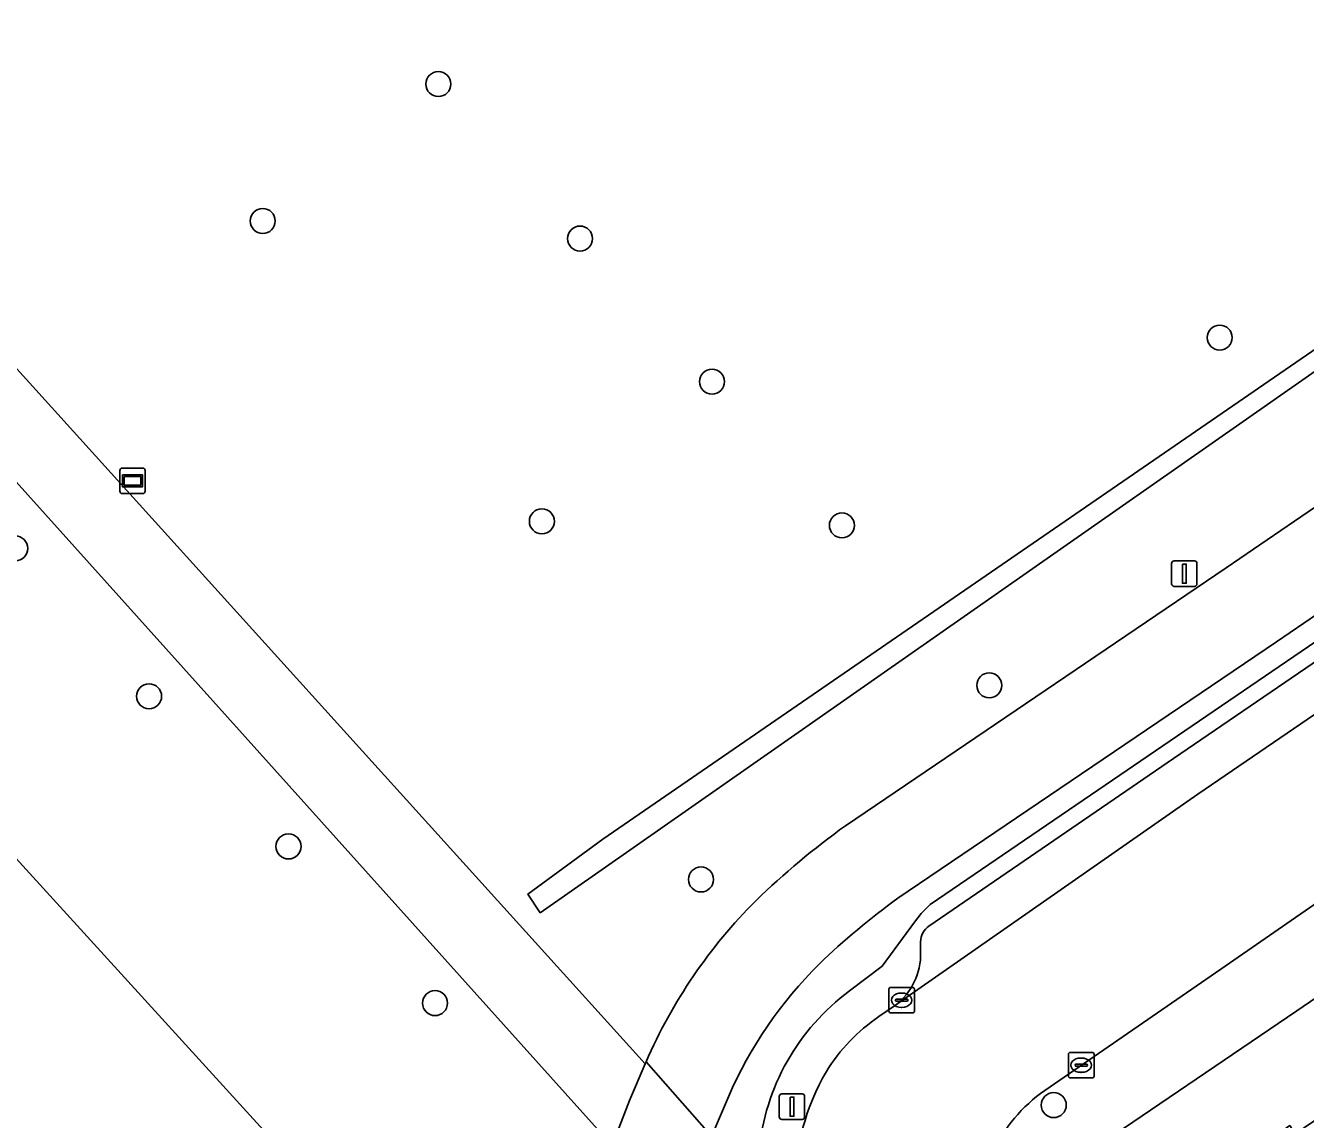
# Model space of a CAD drawing. Extents: x 157445 to 158888, y 383061 to 384688.
# Drawn here: x 158011.8 to 158061.8, y 383869.1 to 383911.9 of the extents above; entities that cross this region are included whole.
import ezdxf

# ---------------------------------------------------------------- set-up
doc = ezdxf.new("R2010")
doc.units = 0
for name, color, linetype in [('IMGEO_Boom', 7, 'Continuous'), ('IMGEO_Erf', 7, 'Continuous'), ('IMGEO_Fietspad_gesloten', 7, 'Continuous'), ('IMGEO_Greppel_droge_sloot', 7, 'Continuous'), ('IMGEO_Groenvoorziening', 7, 'Continuous'), ('IMGEO_Kolk', 7, 'Continuous'), ('IMGEO_Lichtmast', 7, 'Continuous'), ('IMGEO_Parkeervlak_halfverhard', 7, 'Continuous'), ('IMGEO_Parkeervlak_open', 7, 'Continuous'), ('IMGEO_Rijbaan_lokaal_open', 7, 'Continuous'), ('IMGEO_Verklikker', 7, 'Continuous'), ('IMGEO_Voetpad_halfverhard', 7, 'Continuous'), ('IMGEO_Voetpad_open', 7, 'Continuous')]:
    doc.layers.add(name, color=color, linetype=linetype)

msp = doc.modelspace()

# ---------------------------------------------------------------- linework, layer by layer
at = {"layer": 'IMGEO_Boom'}
for centre in [(158027.914, 383909.624), (158021.046, 383904.268), (158033.456, 383903.581), (158058.47, 383899.707), (158038.615, 383897.983), (158031.961, 383892.519), (158043.694, 383892.361), (158011.369, 383891.461), (158049.458, 383886.103), (158016.604, 383885.675), (158022.054, 383879.801), (158038.185, 383878.509), (158027.785, 383873.672), (158051.981, 383869.682)]:
    msp.add_circle(centre, 0.489, dxfattribs=at)
at = {"layer": 'IMGEO_Erf'}
msp.add_lwpolyline([(158094.454, 383895.908), (158061.486, 383873.374), (158052.925, 383867.553), (158052.526, 383864.224), (158053.344, 383863.033), (158055.62, 383864.511), (158055.396, 383864.84), (158055.68, 383865.034), (158055.876, 383864.746), (158061.182, 383868.356), (158060.946, 383868.703), (158061.076, 383868.791), (158061.205, 383868.879), (158061.425, 383868.557), (158066.779, 383872.2)], dxfattribs=at)
at = {"layer": 'IMGEO_Fietspad_gesloten'}
for points in [[(158109.226, 383927.034), (158107.59, 383924.773), (158105.598, 383922.996), (158096.199, 383916.329), (158086.66, 383909.753), (158084.107, 383907.993), (158078.757, 383904.358), (158071.011, 383899.096), (158058.725, 383890.695), (158043.835, 383880.614)], [(158045.888, 383877.777), (158060.694, 383887.801), (158072.982, 383896.204), (158086.084, 383905.105), (158098.205, 383913.461), (158107.782, 383920.254), (158110.203, 383922.414), (158112.062, 383924.982)], [(158038.052, 383867.042), (158038.601, 383868.462), (158036.04, 383871.381), (158036.003, 383871.295), (158035.39, 383869.862), (158034.711, 383868.102), (158034.68, 383868.006)], [(158036.04, 383871.381), (158038.601, 383868.462), (158038.632, 383868.542), (158039.258, 383870.004)]]:
    msp.add_lwpolyline(points, dxfattribs=at)
for centre, radius, start, end in [((158062.57, 383854.695), 31.981, 125.8605, 134.0525), ((158062.731, 383854.479), 28.749, 125.8638, 133.8788), ((158054.651, 383863.309), 20.286, 134.8948, 156.5535), ((158054.641, 383863.316), 16.774, 134.8846, 156.5027)]:
    msp.add_arc(centre, radius, start, end, dxfattribs=at)
at = {"layer": 'IMGEO_Greppel_droge_sloot'}
msp.add_lwpolyline([(158034.345, 383880.083), (158031.419, 383877.938), (158031.901, 383877.207), (158078.524, 383909.804), (158078.272, 383910.309)], close=True, dxfattribs=at)
at = {"layer": 'IMGEO_Groenvoorziening'}
for points in [[(158113.618, 384002.628), (158134.442, 384019.399), (158102.064, 384055.481), (158092.211, 384065.832), (158077.384, 384051.784), (158064.537, 384039.934), (158053.7, 384029.648), (158046.997, 384023.451), (158041.277, 384017.986), (158034.533, 384011.543), (158028.815, 384005.891), (158023.96, 384000.673), (158018.73, 383995.232), (158006.677, 383981.962), (158000, 383974.191), (157990.226, 383962.505), (157970.588, 383937.493), (157981.873, 383929.363), (157985.996, 383925.999), (157990.38, 383921.765), (158000, 383911.123), (158036.003, 383871.295), (158036.04, 383871.381)], [(158043.835, 383880.614), (158058.725, 383890.695), (158071.011, 383899.096), (158078.757, 383904.358), (158078.5, 383911.281), (158078.046, 383923.492), (158098.721, 383937.84), (158092.657, 383982.959)], [(158112.062, 383924.982), (158110.203, 383922.414), (158107.782, 383920.254), (158098.205, 383913.461), (158086.084, 383905.105), (158072.982, 383896.204), (158060.694, 383887.801), (158045.888, 383877.777)], [(158043.991, 383874.151), (158045.268, 383875.113), (158046.53, 383876.836), (158046.8, 383877.178), (158047.146, 383877.527), (158084.153, 383902.776), (158084.77, 383903.228), (158085.335, 383903.642), (158085.734, 383903.096)], [(158039.258, 383870.004), (158038.632, 383868.542), (158038.601, 383868.462), (158040.348, 383866.538)]]:
    msp.add_lwpolyline(points, dxfattribs=at)
for points in [[(158078.272, 383910.309), (158078.524, 383909.804), (158031.901, 383877.207), (158031.419, 383877.938), (158034.345, 383880.083)], [(158010.704, 383894.83), (158004.698, 383889.468), (158003.296, 383888.217), (158027.176, 383862.004), (158034.68, 383868.006), (158034.711, 383868.102)]]:
    msp.add_lwpolyline(points, close=True, dxfattribs=at)
for centre, radius, start, end in [((158062.57, 383854.695), 31.981, 125.8605, 134.0525), ((158062.731, 383854.479), 28.749, 125.8638, 133.8788), ((158054.651, 383863.309), 20.286, 134.8948, 156.5535), ((158054.641, 383863.316), 16.774, 134.8846, 156.5027), ((158049.266, 383867.036), 8.857, 126.5532, 174.5606)]:
    msp.add_arc(centre, radius, start, end, dxfattribs=at)
at = {"layer": 'IMGEO_Kolk'}
for p, q in [((158045.605, 383874.287), (158046.457, 383874.287)), ((158045.53, 383873.361), (158045.53, 383874.213)), ((158045.789, 383873.781), (158045.789, 383873.793)), ((158046.227, 383873.744), (158045.829, 383873.744)), ((158045.832, 383873.83), (158046.23, 383873.83)), ((158046.018, 383874.067), (158046.043, 383874.067)), ((158046.273, 383873.793), (158046.273, 383873.781)), ((158046.531, 383874.213), (158046.531, 383873.361)), ((158046.457, 383873.287), (158045.605, 383873.287)), ((158046.041, 383873.507), (158046.016, 383873.507)), ((158052.628, 383871.745), (158053.48, 383871.745)), ((158052.553, 383870.819), (158052.553, 383871.671)), ((158052.812, 383871.239), (158052.812, 383871.251)), ((158052.855, 383871.288), (158053.253, 383871.288)), ((158053.041, 383871.525), (158053.066, 383871.525)), ((158053.296, 383871.251), (158053.296, 383871.239)), ((158053.554, 383871.671), (158053.554, 383870.819)), ((158053.48, 383870.745), (158052.628, 383870.745)), ((158053.25, 383871.202), (158052.852, 383871.202)), ((158053.064, 383870.965), (158053.039, 383870.965))]:
    msp.add_line(p, q, dxfattribs=at)
for points in [[(158045.605, 383874.287), (158046.457, 383874.287)], [(158045.53, 383873.361), (158045.53, 383874.213)], [(158046.531, 383874.213), (158046.531, 383873.361)], [(158046.457, 383873.287), (158045.605, 383873.287)], [(158052.628, 383871.745), (158053.48, 383871.745)], [(158052.553, 383870.819), (158052.553, 383871.671)], [(158053.554, 383871.671), (158053.554, 383870.819)], [(158053.48, 383870.745), (158052.628, 383870.745)]]:
    msp.add_lwpolyline(points, dxfattribs=at)
for centre, radius, start, end in [((158045.607, 383874.211), 0.0765, 91.552, 178.448), ((158045.607, 383874.211), 0.0765, 91.552, 178.448), ((158046.455, 383874.211), 0.0765, 1.552, 88.448), ((158046.455, 383874.211), 0.0765, 1.552, 88.448), ((158045.829, 383873.79), 0.0403, 85.8775, 175.7526), ((158045.826, 383873.78), 0.0366, 178.938, 274.7102), ((158046.23, 383873.787), 0.043, 264.8664, 352.4533), ((158046.234, 383873.792), 0.0386, 1.7309, 96.639), ((158045.607, 383873.363), 0.0765, 181.552, 268.448), ((158045.607, 383873.363), 0.0765, 181.552, 268.448), ((158046.455, 383873.363), 0.0765, 271.552, 358.448), ((158046.455, 383873.363), 0.0765, 271.552, 358.448), ((158052.63, 383871.669), 0.0765, 91.552, 178.448), ((158052.63, 383871.669), 0.0765, 91.552, 178.448), ((158053.478, 383871.669), 0.0765, 1.552, 88.448), ((158053.478, 383871.669), 0.0765, 1.552, 88.448), ((158052.852, 383871.248), 0.0403, 85.8775, 175.7526), ((158052.849, 383871.238), 0.0366, 178.938, 274.7102), ((158053.253, 383871.245), 0.043, 264.8664, 352.4533), ((158053.257, 383871.25), 0.0386, 1.7309, 96.639), ((158052.63, 383870.821), 0.0765, 181.552, 268.448), ((158052.63, 383870.821), 0.0765, 181.552, 268.448), ((158053.478, 383870.821), 0.0765, 271.552, 358.448), ((158053.478, 383870.821), 0.0765, 271.552, 358.448)]:
    msp.add_arc(centre, radius, start, end, dxfattribs=at)
for centre, major_axis, ratio, start_param, end_param in [((158046.017, 383873.787), (-0.387, 0.002), 0.722429, 4.712389, 7.853982), ((158046.042, 383873.787), (-0.39, 0.002), 0.717154, 1.570796, 4.712389), ((158053.04, 383871.245), (-0.387, 0.002), 0.722429, 4.712389, 7.853982), ((158053.065, 383871.245), (-0.39, 0.002), 0.717154, 1.570796, 4.712389)]:
    msp.add_ellipse(centre, major_axis=major_axis, ratio=ratio, start_param=start_param, end_param=end_param, dxfattribs=at)
at = {"layer": 'IMGEO_Lichtmast'}
for p, q in [((158056.59, 383890.074), (158056.59, 383890.874)), ((158056.59, 383890.874), (158056.59, 383890.074)), ((158056.69, 383890.974), (158057.48, 383890.974)), ((158057.48, 383890.974), (158056.69, 383890.974)), ((158057.58, 383890.874), (158057.58, 383890.074)), ((158057.58, 383890.074), (158057.58, 383890.874)), ((158057.48, 383889.974), (158056.69, 383889.974)), ((158056.69, 383889.974), (158057.48, 383889.974)), ((158041.248, 383869.223), (158041.248, 383870.023)), ((158041.248, 383870.023), (158041.248, 383869.223)), ((158041.348, 383870.123), (158042.138, 383870.123)), ((158042.138, 383870.123), (158041.348, 383870.123)), ((158042.238, 383870.023), (158042.238, 383869.223)), ((158042.238, 383869.223), (158042.238, 383870.023)), ((158042.138, 383869.123), (158041.348, 383869.123)), ((158041.348, 383869.123), (158042.138, 383869.123))]:
    msp.add_line(p, q, dxfattribs=at)
for points in [[(158057.01, 383890.849), (158057.16, 383890.849), (158057.16, 383890.099), (158057.01, 383890.099), (158057.01, 383890.849)], [(158041.668, 383869.998), (158041.818, 383869.998), (158041.818, 383869.248), (158041.668, 383869.248), (158041.668, 383869.998)]]:
    msp.add_lwpolyline(points, dxfattribs=at)
for centre, start, end in [((158056.69, 383890.874), 90, 180), ((158056.69, 383890.874), 90, 180), ((158057.48, 383890.874), 0, 90), ((158057.48, 383890.874), 360, 90), ((158056.69, 383890.074), 180, 270), ((158056.69, 383890.074), 180, 270), ((158057.48, 383890.074), 270, 0), ((158057.48, 383890.074), 270, 0), ((158041.348, 383870.023), 90, 180), ((158041.348, 383870.023), 90, 180), ((158042.138, 383870.023), 0, 90), ((158042.138, 383870.023), 360, 90), ((158041.348, 383869.223), 180, 270), ((158041.348, 383869.223), 180, 270), ((158042.138, 383869.223), 270, 0), ((158042.138, 383869.223), 270, 0)]:
    msp.add_arc(centre, 0.1, start, end, dxfattribs=at)
at = {"layer": 'IMGEO_Parkeervlak_halfverhard'}
msp.add_lwpolyline([(158003.296, 383888.217), (158004.698, 383889.468), (158003.276, 383891.048), (158001.192, 383893.195), (158000, 383892.164), (157988.783, 383882.458), (157990.726, 383879.963), (157992.039, 383878.385), (157994.843, 383880.905), (158000, 383875.224), (158029.555, 383842.669), (158030.845, 383840.874), (158035.363, 383844.105), (158033.481, 383847.913), (158034.406, 383848.41), (158035.77, 383849.143), (158034.991, 383851.415), (158034.435, 383853.129), (158034.07, 383854.425), (158027.176, 383862.004)], close=True, dxfattribs=at)
at = {"layer": 'IMGEO_Parkeervlak_open'}
for points in [[(158045.792, 383873.594), (158046.236, 383873.9), (158057.614, 383881.843), (158076.648, 383894.846), (158075.677, 383896.232), (158056.658, 383883.24), (158047.1, 383876.687)], [(158046.774, 383876.068), (158046.774, 383875.649)]]:
    msp.add_lwpolyline(points, dxfattribs=at)
for centre, radius, start, end in [((158047.521, 383876.07), 0.747, 124.292, 180.1604), ((158044.241, 383875.597), 2.533, 307.7457, 1.1719)]:
    msp.add_arc(centre, radius, start, end, dxfattribs=at)
at = {"layer": 'IMGEO_Rijbaan_lokaal_open'}
for points in [[(158080.174, 383889.815), (158076.648, 383894.846), (158057.614, 383881.843), (158046.236, 383873.9), (158045.792, 383873.594), (158045.141, 383873.146)], [(158051.626, 383870.258), (158058.509, 383874.995), (158062.486, 383877.757), (158080.174, 383889.815)]]:
    msp.add_lwpolyline(points, dxfattribs=at)
for centre, radius, start, end in [((158049.139, 383867.267), 7.109, 124.2192, 148.3196), ((158050.621, 383866.574), 8.737, 149.5571, 211.7008), ((158055.331, 383865.042), 6.398, 125.3849, 154.2731)]:
    msp.add_arc(centre, radius, start, end, dxfattribs=at)
at = {"layer": 'IMGEO_Verklikker'}
for p, q in [((158015.46, 383893.702), (158015.46, 383894.502)), ((158015.46, 383894.502), (158015.46, 383893.702)), ((158015.56, 383894.602), (158016.35, 383894.602)), ((158016.35, 383894.602), (158015.56, 383894.602)), ((158016.45, 383894.502), (158016.45, 383893.702)), ((158016.45, 383893.702), (158016.45, 383894.502)), ((158016.35, 383893.602), (158015.56, 383893.602)), ((158015.56, 383893.602), (158016.35, 383893.602))]:
    msp.add_line(p, q, dxfattribs=at)
for points in [[(158015.561, 383894.334), (158016.349, 383894.334), (158016.349, 383893.87), (158015.561, 383893.87), (158015.561, 383894.334)], [(158015.626, 383894.269), (158015.626, 383893.935), (158016.284, 383893.935), (158016.284, 383894.269), (158015.626, 383894.269)]]:
    msp.add_lwpolyline(points, dxfattribs=at)
for centre, start, end in [((158015.56, 383894.502), 90, 180), ((158015.56, 383894.502), 90, 180), ((158016.35, 383894.502), 0, 90), ((158016.35, 383894.502), 360, 90), ((158015.56, 383893.702), 180, 270), ((158015.56, 383893.702), 180, 270), ((158016.35, 383893.702), 270, 0), ((158016.35, 383893.702), 270, 0)]:
    msp.add_arc(centre, 0.1, start, end, dxfattribs=at)
at = {"layer": 'IMGEO_Voetpad_halfverhard'}
msp.add_lwpolyline([(157981.873, 383929.363), (157970.588, 383937.493), (157968.906, 383935.058), (157975.987, 383930.095), (157979.794, 383927.29), (157985.285, 383922.581), (157988.446, 383919.485), (158000, 383906.528), (158009.223, 383896.185), (158003.276, 383891.048), (158004.698, 383889.468), (158010.704, 383894.83), (158034.711, 383868.102), (158035.39, 383869.862), (158036.003, 383871.295), (158000, 383911.123), (157990.38, 383921.765), (157985.996, 383925.999)], close=True, dxfattribs=at)
at = {"layer": 'IMGEO_Voetpad_open'}
for points in [[(158094.454, 383895.908), (158099.331, 383899.321), (158102.377, 383901.408), (158103.318, 383904.242), (158095.695, 383899.068), (158095.088, 383899.962), (158088.313, 383895.363), (158082.388, 383891.324), (158080.174, 383889.815), (158062.486, 383877.757), (158058.509, 383874.995), (158051.626, 383870.258)], [(158047.1, 383876.687), (158056.658, 383883.24), (158075.677, 383896.232), (158077.954, 383897.788), (158085.657, 383903.05), (158085.734, 383903.096), (158085.335, 383903.642), (158084.77, 383903.228), (158084.153, 383902.776), (158047.146, 383877.527), (158046.8, 383877.178), (158046.53, 383876.836), (158045.268, 383875.113), (158043.991, 383874.151)], [(158049.567, 383867.819), (158052.526, 383864.224), (158052.925, 383867.553), (158061.486, 383873.374), (158094.454, 383895.908)], [(158046.774, 383875.649), (158046.774, 383876.068)], [(158045.141, 383873.146), (158045.792, 383873.594)]]:
    msp.add_lwpolyline(points, dxfattribs=at)
for centre, radius, start, end in [((158047.521, 383876.07), 0.747, 124.292, 180.1604), ((158044.241, 383875.597), 2.533, 307.7457, 1.1719), ((158049.266, 383867.036), 8.857, 126.5532, 174.5606), ((158049.139, 383867.267), 7.109, 124.2192, 148.3196), ((158050.621, 383866.574), 8.737, 149.5571, 211.7008), ((158055.331, 383865.042), 6.398, 125.3849, 154.2731)]:
    msp.add_arc(centre, radius, start, end, dxfattribs=at)

doc.saveas('drawing.dxf')
